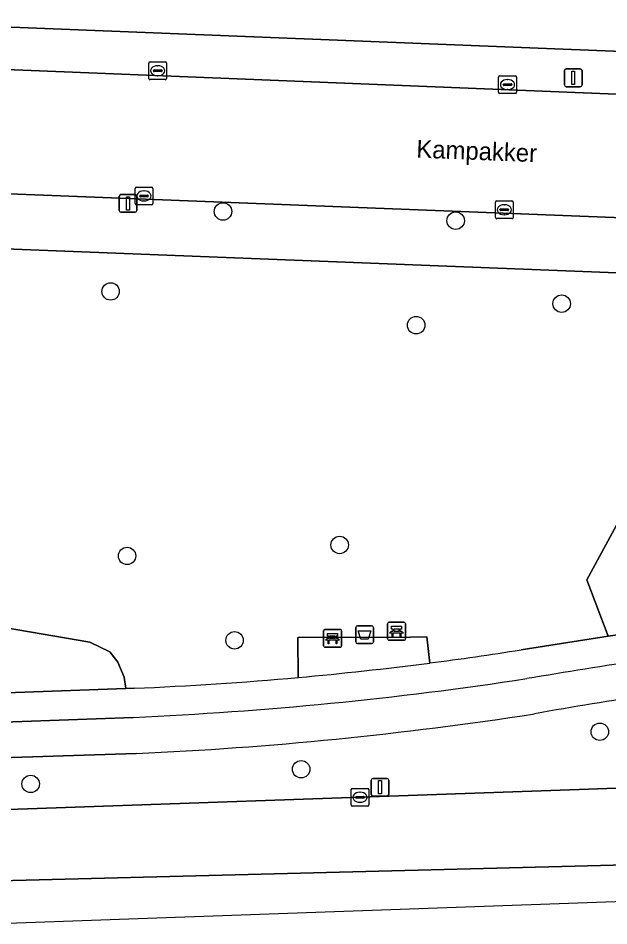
# Model space of a CAD drawing. Extents: x 161354 to 162026, y 386504 to 387460.
# Drawn here: x 161513.1 to 161546.2, y 386509.1 to 386560 of the extents above; entities that cross this region are included whole.
import ezdxf

# ---------------------------------------------------------------- set-up
doc = ezdxf.new("R2010")
doc.units = 0
for name, color, linetype in [('IMGEO_Afvalbak', 7, 'Continuous'), ('IMGEO_Bank', 7, 'Continuous'), ('IMGEO_Berm_groen', 7, 'Continuous'), ('IMGEO_Boom', 7, 'Continuous'), ('IMGEO_Erf', 7, 'Continuous'), ('IMGEO_Fietspad_gesloten', 7, 'Continuous'), ('IMGEO_Groenvoorziening', 7, 'Continuous'), ('IMGEO_Kolk', 7, 'Continuous'), ('IMGEO_Lichtmast', 7, 'Continuous'), ('IMGEO_Openbare_ruimte_label', 7, 'Continuous'), ('IMGEO_Rijbaan_lokaal_open', 7, 'Continuous'), ('IMGEO_Rijbaan_regionaal_gesloten', 7, 'Continuous'), ('IMGEO_Voetpad_open', 7, 'Continuous')]:
    doc.layers.add(name, color=color, linetype=linetype)

msp = doc.modelspace()

# ---------------------------------------------------------------- linework, layer by layer
at = {"layer": 'IMGEO_Afvalbak'}
for p, q in [((161531.971, 386525.044), (161531.971, 386525.844)), ((161531.971, 386525.844), (161531.971, 386525.044)), ((161532.071, 386525.944), (161532.861, 386525.944)), ((161532.861, 386525.944), (161532.071, 386525.944)), ((161532.961, 386525.844), (161532.961, 386525.044)), ((161532.961, 386525.044), (161532.961, 386525.844)), ((161532.861, 386524.944), (161532.071, 386524.944)), ((161532.071, 386524.944), (161532.861, 386524.944))]:
    msp.add_line(p, q, dxfattribs=at)
msp.add_lwpolyline([(161532.114, 386525.658), (161532.818, 386525.658), (161532.669, 386525.188), (161532.263, 386525.188), (161532.114, 386525.658)], dxfattribs=at)
for centre, start, end in [((161532.071, 386525.844), 90, 180), ((161532.071, 386525.844), 90, 180), ((161532.861, 386525.844), 0, 90), ((161532.861, 386525.844), 360, 90), ((161532.071, 386525.044), 180, 270), ((161532.071, 386525.044), 180, 270), ((161532.861, 386525.044), 270, 0), ((161532.861, 386525.044), 270, 0)]:
    msp.add_arc(centre, 0.1, start, end, dxfattribs=at)
at = {"layer": 'IMGEO_Bank'}
for p, q in [((161533.833, 386526.138), (161534.674, 386526.138)), ((161534.674, 386526.138), (161533.833, 386526.138)), ((161530.174, 386524.815), (161530.174, 386525.656)), ((161530.174, 386525.656), (161530.174, 386524.815)), ((161530.249, 386525.74), (161531.09, 386525.74)), ((161531.09, 386525.74), (161530.249, 386525.74)), ((161531.174, 386525.665), (161531.174, 386524.824)), ((161531.174, 386524.824), (161531.174, 386525.665)), ((161533.758, 386525.213), (161533.758, 386526.054)), ((161533.758, 386526.054), (161533.758, 386525.213)), ((161534.067, 386525.644), (161534.067, 386525.75)), ((161534.111, 386525.75), (161534.111, 386525.644)), ((161534.399, 386525.756), (161534.117, 386525.756)), ((161534.117, 386525.638), (161534.399, 386525.638)), ((161534.405, 386525.644), (161534.405, 386525.75)), ((161534.449, 386525.75), (161534.449, 386525.644)), ((161534.758, 386526.063), (161534.758, 386525.222)), ((161534.758, 386525.222), (161534.758, 386526.063)), ((161530.871, 386525.138), (161530.478, 386525.138)), ((161530.483, 386525.246), (161530.483, 386525.352)), ((161530.527, 386525.352), (161530.527, 386525.246)), ((161530.815, 386525.358), (161530.533, 386525.358)), ((161530.533, 386525.24), (161530.815, 386525.24)), ((161530.821, 386525.246), (161530.821, 386525.352)), ((161530.865, 386525.352), (161530.865, 386525.246)), ((161534.683, 386525.138), (161533.842, 386525.138)), ((161533.842, 386525.138), (161534.683, 386525.138)), ((161534.455, 386525.536), (161534.062, 386525.536)), ((161531.099, 386524.74), (161530.258, 386524.74)), ((161530.258, 386524.74), (161531.099, 386524.74))]:
    msp.add_line(p, q, dxfattribs=at)
for points in [[(161534.005, 386525.536), (161533.863, 386525.536), (161533.975, 386525.638), (161534.061, 386525.638)], [(161534.061, 386525.756), (161533.975, 386525.756), (161533.975, 386525.917), (161534.538, 386525.917), (161534.538, 386525.756), (161534.455, 386525.756)], [(161534.455, 386525.638), (161534.538, 386525.638), (161534.65, 386525.536), (161534.511, 386525.536)], [(161530.421, 386525.138), (161530.279, 386525.138), (161530.391, 386525.24), (161530.477, 386525.24)], [(161530.477, 386525.358), (161530.391, 386525.358), (161530.391, 386525.519), (161530.954, 386525.519), (161530.954, 386525.358), (161530.871, 386525.358)], [(161530.471, 386525.131), (161530.471, 386524.924), (161530.428, 386524.924), (161530.428, 386525.131)], [(161530.871, 386525.24), (161530.954, 386525.24), (161531.066, 386525.138), (161530.927, 386525.138)], [(161530.921, 386525.131), (161530.921, 386524.924), (161530.877, 386524.924), (161530.877, 386525.131)], [(161534.055, 386525.529), (161534.055, 386525.322), (161534.012, 386525.322), (161534.012, 386525.529)], [(161534.505, 386525.529), (161534.505, 386525.322), (161534.461, 386525.322), (161534.461, 386525.529)]]:
    msp.add_lwpolyline(points, dxfattribs=at)
for centre, radius, start, end in [((161533.836, 386526.06), 0.0779, 92.4484, 184.2845), ((161533.836, 386526.06), 0.0779, 92.4484, 184.2845), ((161534.68, 386526.06), 0.0779, 2.4484, 94.2845), ((161534.68, 386526.06), 0.0779, 2.4484, 94.2845), ((161530.252, 386525.662), 0.0779, 92.4484, 184.2845), ((161530.252, 386525.662), 0.0779, 92.4484, 184.2845), ((161531.096, 386525.662), 0.0779, 2.4484, 94.2845), ((161531.096, 386525.662), 0.0779, 2.4484, 94.2845), ((161534.06, 386525.749), 0.00671, 2.8957, 87.1043), ((161534.06, 386525.645), 0.00671, 272.8957, 357.1043), ((161534.117, 386525.749), 0.00671, 92.8957, 177.1043), ((161534.117, 386525.645), 0.00671, 182.8957, 267.1043), ((161534.399, 386525.749), 0.00671, 2.8957, 87.1043), ((161534.399, 386525.645), 0.00671, 272.8957, 357.1043), ((161534.456, 386525.749), 0.00671, 92.8957, 177.1043), ((161534.456, 386525.645), 0.00671, 182.8957, 267.1043), ((161530.421, 386525.131), 0.00671, 2.8957, 87.1043), ((161530.478, 386525.131), 0.00671, 92.8957, 177.1043), ((161530.476, 386525.351), 0.00671, 2.8957, 87.1043), ((161530.476, 386525.247), 0.00671, 272.8957, 357.1043), ((161530.533, 386525.351), 0.00671, 92.8957, 177.1043), ((161530.533, 386525.247), 0.00671, 182.8957, 267.1043), ((161530.815, 386525.351), 0.00671, 2.8957, 87.1043), ((161530.815, 386525.247), 0.00671, 272.8957, 357.1043), ((161530.872, 386525.351), 0.00671, 92.8957, 177.1043), ((161530.872, 386525.247), 0.00671, 182.8957, 267.1043), ((161530.87, 386525.131), 0.00671, 2.8957, 87.1043), ((161530.927, 386525.131), 0.00671, 92.8957, 177.1043), ((161533.836, 386525.216), 0.0779, 182.4484, 274.2845), ((161533.836, 386525.216), 0.0779, 182.4484, 274.2845), ((161534.005, 386525.529), 0.00671, 2.8957, 87.1043), ((161534.062, 386525.529), 0.00671, 92.8957, 177.1043), ((161534.454, 386525.529), 0.00671, 2.8957, 87.1043), ((161534.511, 386525.529), 0.00671, 92.8957, 177.1043), ((161534.68, 386525.216), 0.0779, 272.4484, 4.2845), ((161534.68, 386525.216), 0.0779, 272.4484, 4.2845), ((161530.252, 386524.818), 0.0779, 182.4484, 274.2845), ((161530.252, 386524.818), 0.0779, 182.4484, 274.2845), ((161531.096, 386524.818), 0.0779, 272.4484, 4.2845), ((161531.096, 386524.818), 0.0779, 272.4484, 4.2845)]:
    msp.add_arc(centre, radius, start, end, dxfattribs=at)
at = {"layer": 'IMGEO_Berm_groen'}
for points in [[(161431.459, 386518.828), (161417.764, 386518.813), (161386.319, 386518.778), (161396.404, 386514.655), (161417.954, 386515.458), (161435.675, 386516.119), (161444.903, 386515.98), (161463.369, 386514.603), (161481.999, 386514.474), (161500, 386515.21), (161507.69, 386515.477), (161543.963, 386516.739), (161579.775, 386518.037), (161584.476, 386518.298)], [(161519.676, 386518.781), (161507.436, 386518.387), (161500, 386518.147), (161491.216, 386517.887), (161477.961, 386517.486)]]:
    msp.add_lwpolyline(points, dxfattribs=at)
for centre, radius, start, end in [((161580.358, 386308.626), 215.819, 96.765, 100.23849), ((161510.38, 386724.929), 206.357, 272.58196, 278.8133)]:
    msp.add_arc(centre, radius, start, end, dxfattribs=at)
at = {"layer": 'IMGEO_Boom'}
for centre in [(161524.533, 386549.176), (161537.572, 386548.66), (161518.235, 386544.692), (161543.512, 386544.005), (161535.359, 386542.799), (161531.07, 386530.476), (161519.16, 386529.86), (161525.182, 386525.127), (161545.65, 386520), (161528.914, 386517.899), (161513.755, 386517.074)]:
    msp.add_circle(centre, 0.489, dxfattribs=at)
at = {"layer": 'IMGEO_Erf'}
msp.add_lwpolyline([(161500, 386560.017), (161598.914, 386556.074)], dxfattribs=at)
at = {"layer": 'IMGEO_Fietspad_gesloten'}
msp.add_lwpolyline([(161519.493, 386520.809), (161507.034, 386520.355), (161507.436, 386518.387), (161519.676, 386518.781)], dxfattribs=at)
for centre, radius, start, end in [((161609.208, 386119.623), 408.99, 97.66471, 99.52124), ((161510.18, 386728.738), 208.138, 272.56441, 278.67007), ((161580.358, 386308.626), 215.819, 96.765, 100.23849), ((161510.38, 386724.929), 206.357, 272.58196, 278.8133)]:
    msp.add_arc(centre, radius, start, end, dxfattribs=at)
at = {"layer": 'IMGEO_Groenvoorziening'}
for points in [[(161595.433, 386541.246), (161602.987, 386538.947), (161603.247, 386543.507), (161499.936, 386547.558), (161497.644, 386547.873), (161491.273, 386534.461), (161498.426, 386530.057), (161500, 386529.235), (161505.542, 386526.338), (161510.29, 386526.191), (161517.067, 386525.025), (161518.184, 386524.49), (161518.64, 386523.905), (161518.994, 386523.054), (161519.084, 386522.422), (161519.554, 386522.439)], [(161541.234, 386524.591), (161546.114, 386525.354), (161544.917, 386528.512), (161549.184, 386536.378), (161557.662, 386535.762), (161567.289, 386531.721), (161591.465, 386530.65), (161595.433, 386541.246)], [(161567.289, 386531.721), (161557.662, 386535.762), (161549.184, 386536.378), (161544.917, 386528.512), (161546.114, 386525.354), (161554.77, 386526.613)], [(161477.417, 386521.128), (161490.977, 386521.481), (161500, 386521.727), (161506.703, 386521.971), (161519.084, 386522.422), (161518.994, 386523.054), (161518.64, 386523.905), (161518.184, 386524.49), (161517.067, 386525.025), (161510.29, 386526.191), (161505.542, 386526.338), (161500, 386529.235), (161498.426, 386530.057), (161491.273, 386534.461)], [(161528.744, 386523.045), (161528.736, 386525.277), (161535.036, 386525.311), (161535.965, 386525.316), (161536.122, 386523.856)]]:
    msp.add_lwpolyline(points, dxfattribs=at)
for centre, radius, start, end in [((161511.729, 386711.655), 189.376, 277.40058, 278.96317), ((161511.724, 386711.164), 188.888, 272.37571, 275.16967)]:
    msp.add_arc(centre, radius, start, end, dxfattribs=at)
at = {"layer": 'IMGEO_Kolk'}
for p, q in [((161520.374, 386556.642), (161520.374, 386557.494)), ((161520.449, 386557.568), (161521.301, 386557.568)), ((161520.862, 386557.348), (161520.887, 386557.348)), ((161521.375, 386557.494), (161521.375, 386556.642)), ((161520.633, 386557.062), (161520.633, 386557.074)), ((161521.071, 386557.025), (161520.673, 386557.025)), ((161520.676, 386557.111), (161521.074, 386557.111)), ((161520.885, 386556.788), (161520.86, 386556.788)), ((161521.117, 386557.074), (161521.117, 386557.062)), ((161539.976, 386555.865), (161539.976, 386556.717)), ((161540.051, 386556.791), (161540.903, 386556.791)), ((161540.977, 386556.717), (161540.977, 386555.865)), ((161521.301, 386556.568), (161520.449, 386556.568)), ((161540.235, 386556.285), (161540.235, 386556.297)), ((161540.673, 386556.248), (161540.275, 386556.248)), ((161540.278, 386556.334), (161540.676, 386556.334)), ((161540.464, 386556.571), (161540.489, 386556.571)), ((161540.719, 386556.297), (161540.719, 386556.285)), ((161540.903, 386555.791), (161540.051, 386555.791)), ((161540.487, 386556.011), (161540.462, 386556.011)), ((161519.681, 386550.546), (161520.533, 386550.546)), ((161519.606, 386549.62), (161519.606, 386550.472)), ((161519.865, 386550.04), (161519.865, 386550.052)), ((161519.908, 386550.089), (161520.306, 386550.089)), ((161520.094, 386550.326), (161520.119, 386550.326)), ((161520.349, 386550.052), (161520.349, 386550.04)), ((161520.607, 386550.472), (161520.607, 386549.62)), ((161520.533, 386549.546), (161519.681, 386549.546)), ((161520.303, 386550.003), (161519.905, 386550.003)), ((161520.117, 386549.766), (161520.092, 386549.766)), ((161539.797, 386548.847), (161539.797, 386549.699)), ((161539.872, 386549.773), (161540.724, 386549.773)), ((161540.285, 386549.553), (161540.31, 386549.553)), ((161540.798, 386549.699), (161540.798, 386548.847)), ((161540.056, 386549.267), (161540.056, 386549.279)), ((161540.494, 386549.23), (161540.096, 386549.23)), ((161540.099, 386549.316), (161540.497, 386549.316)), ((161540.54, 386549.279), (161540.54, 386549.267)), ((161540.724, 386548.773), (161539.872, 386548.773)), ((161540.308, 386548.993), (161540.283, 386548.993)), ((161531.712, 386515.899), (161531.712, 386516.751)), ((161531.787, 386516.825), (161532.639, 386516.825)), ((161532.2, 386516.605), (161532.225, 386516.605)), ((161532.713, 386516.751), (161532.713, 386515.899)), ((161531.971, 386516.319), (161531.971, 386516.331)), ((161532.409, 386516.282), (161532.011, 386516.282)), ((161532.014, 386516.368), (161532.412, 386516.368)), ((161532.223, 386516.045), (161532.198, 386516.045)), ((161532.455, 386516.331), (161532.455, 386516.319)), ((161532.639, 386515.825), (161531.787, 386515.825))]:
    msp.add_line(p, q, dxfattribs=at)
for points in [[(161520.374, 386556.642), (161520.374, 386557.494)], [(161520.449, 386557.568), (161521.301, 386557.568)], [(161521.375, 386557.494), (161521.375, 386556.642)], [(161539.976, 386555.865), (161539.976, 386556.717)], [(161540.051, 386556.791), (161540.903, 386556.791)], [(161540.977, 386556.717), (161540.977, 386555.865)], [(161521.301, 386556.568), (161520.449, 386556.568)], [(161540.903, 386555.791), (161540.051, 386555.791)], [(161519.681, 386550.546), (161520.533, 386550.546)], [(161519.606, 386549.62), (161519.606, 386550.472)], [(161520.607, 386550.472), (161520.607, 386549.62)], [(161520.533, 386549.546), (161519.681, 386549.546)], [(161539.797, 386548.847), (161539.797, 386549.699)], [(161539.872, 386549.773), (161540.724, 386549.773)], [(161540.798, 386549.699), (161540.798, 386548.847)], [(161540.724, 386548.773), (161539.872, 386548.773)], [(161531.712, 386515.899), (161531.712, 386516.751)], [(161531.787, 386516.825), (161532.639, 386516.825)], [(161532.713, 386516.751), (161532.713, 386515.899)], [(161532.639, 386515.825), (161531.787, 386515.825)]]:
    msp.add_lwpolyline(points, dxfattribs=at)
for centre, radius, start, end in [((161520.451, 386557.492), 0.0765, 91.552, 178.448), ((161520.451, 386557.492), 0.0765, 91.552, 178.448), ((161521.299, 386557.492), 0.0765, 1.552, 88.448), ((161521.299, 386557.492), 0.0765, 1.552, 88.448), ((161520.673, 386557.071), 0.0403, 85.8775, 175.7526), ((161520.67, 386557.061), 0.0366, 178.938, 274.7102), ((161521.074, 386557.068), 0.043, 264.8664, 352.4533), ((161521.078, 386557.073), 0.0386, 1.7309, 96.639), ((161540.053, 386556.715), 0.0765, 91.552, 178.448), ((161540.053, 386556.715), 0.0765, 91.552, 178.448), ((161540.901, 386556.715), 0.0765, 1.552, 88.448), ((161540.901, 386556.715), 0.0765, 1.552, 88.448), ((161520.451, 386556.644), 0.0765, 181.552, 268.448), ((161520.451, 386556.644), 0.0765, 181.552, 268.448), ((161521.299, 386556.644), 0.0765, 271.552, 358.448), ((161521.299, 386556.644), 0.0765, 271.552, 358.448), ((161540.275, 386556.294), 0.0403, 85.8775, 175.7526), ((161540.272, 386556.284), 0.0366, 178.938, 274.7102), ((161540.676, 386556.291), 0.043, 264.8664, 352.4533), ((161540.68, 386556.296), 0.0386, 1.7309, 96.639), ((161540.053, 386555.867), 0.0765, 181.552, 268.448), ((161540.053, 386555.867), 0.0765, 181.552, 268.448), ((161540.901, 386555.867), 0.0765, 271.552, 358.448), ((161540.901, 386555.867), 0.0765, 271.552, 358.448), ((161519.683, 386550.47), 0.0765, 91.552, 178.448), ((161519.683, 386550.47), 0.0765, 91.552, 178.448), ((161520.531, 386550.47), 0.0765, 1.552, 88.448), ((161520.531, 386550.47), 0.0765, 1.552, 88.448), ((161519.905, 386550.049), 0.0403, 85.8775, 175.7526), ((161519.902, 386550.039), 0.0366, 178.938, 274.7102), ((161520.306, 386550.046), 0.043, 264.8664, 352.4533), ((161520.31, 386550.051), 0.0386, 1.7309, 96.639), ((161519.683, 386549.622), 0.0765, 181.552, 268.448), ((161519.683, 386549.622), 0.0765, 181.552, 268.448), ((161520.531, 386549.622), 0.0765, 271.552, 358.448), ((161520.531, 386549.622), 0.0765, 271.552, 358.448), ((161539.874, 386549.697), 0.0765, 91.552, 178.448), ((161539.874, 386549.697), 0.0765, 91.552, 178.448), ((161540.722, 386549.697), 0.0765, 1.552, 88.448), ((161540.722, 386549.697), 0.0765, 1.552, 88.448), ((161540.096, 386549.276), 0.0403, 85.8775, 175.7526), ((161540.093, 386549.266), 0.0366, 178.938, 274.7102), ((161540.497, 386549.273), 0.043, 264.8664, 352.4533), ((161540.501, 386549.278), 0.0386, 1.7309, 96.639), ((161539.874, 386548.849), 0.0765, 181.552, 268.448), ((161539.874, 386548.849), 0.0765, 181.552, 268.448), ((161540.722, 386548.849), 0.0765, 271.552, 358.448), ((161540.722, 386548.849), 0.0765, 271.552, 358.448), ((161531.789, 386516.749), 0.0765, 91.552, 178.448), ((161531.789, 386516.749), 0.0765, 91.552, 178.448), ((161532.637, 386516.749), 0.0765, 1.552, 88.448), ((161532.637, 386516.749), 0.0765, 1.552, 88.448), ((161532.011, 386516.328), 0.0403, 85.8775, 175.7526), ((161532.008, 386516.318), 0.0366, 178.938, 274.7102), ((161532.412, 386516.325), 0.043, 264.8664, 352.4533), ((161532.416, 386516.33), 0.0386, 1.7309, 96.639), ((161531.789, 386515.901), 0.0765, 181.552, 268.448), ((161531.789, 386515.901), 0.0765, 181.552, 268.448), ((161532.637, 386515.901), 0.0765, 271.552, 358.448), ((161532.637, 386515.901), 0.0765, 271.552, 358.448)]:
    msp.add_arc(centre, radius, start, end, dxfattribs=at)
for centre, major_axis, ratio, start_param, end_param in [((161520.861, 386557.068), (-0.387, 0.002), 0.722429, 4.712389, 7.853982), ((161520.886, 386557.068), (-0.39, 0.002), 0.717154, 1.570796, 4.712389), ((161540.463, 386556.291), (-0.387, 0.002), 0.722429, 4.712389, 7.853982), ((161540.488, 386556.291), (-0.39, 0.002), 0.717154, 1.570796, 4.712389), ((161520.093, 386550.046), (-0.387, 0.002), 0.722429, 4.712389, 7.853982), ((161520.118, 386550.046), (-0.39, 0.002), 0.717154, 1.570796, 4.712389), ((161540.284, 386549.273), (-0.387, 0.002), 0.722429, 4.712389, 7.853982), ((161540.309, 386549.273), (-0.39, 0.002), 0.717154, 1.570796, 4.712389), ((161532.199, 386516.325), (-0.387, 0.002), 0.722429, 4.712389, 7.853982), ((161532.224, 386516.325), (-0.39, 0.002), 0.717154, 1.570796, 4.712389)]:
    msp.add_ellipse(centre, major_axis=major_axis, ratio=ratio, start_param=start_param, end_param=end_param, dxfattribs=at)
at = {"layer": 'IMGEO_Lichtmast'}
for p, q in [((161543.764, 386557.175), (161544.554, 386557.175)), ((161544.554, 386557.175), (161543.764, 386557.175)), ((161543.664, 386556.275), (161543.664, 386557.075)), ((161543.664, 386557.075), (161543.664, 386556.275)), ((161544.654, 386557.075), (161544.654, 386556.275)), ((161544.654, 386556.275), (161544.654, 386557.075)), ((161544.554, 386556.175), (161543.764, 386556.175)), ((161543.764, 386556.175), (161544.554, 386556.175)), ((161518.716, 386549.229), (161518.716, 386550.029)), ((161518.716, 386550.029), (161518.716, 386549.229)), ((161518.816, 386550.129), (161519.606, 386550.129)), ((161519.606, 386550.129), (161518.816, 386550.129)), ((161519.706, 386550.029), (161519.706, 386549.229)), ((161519.706, 386549.229), (161519.706, 386550.029)), ((161519.606, 386549.129), (161518.816, 386549.129)), ((161518.816, 386549.129), (161519.606, 386549.129)), ((161532.837, 386516.488), (161532.837, 386517.288)), ((161532.837, 386517.288), (161532.837, 386516.488)), ((161532.937, 386517.388), (161533.727, 386517.388)), ((161533.727, 386517.388), (161532.937, 386517.388)), ((161533.827, 386517.288), (161533.827, 386516.488)), ((161533.827, 386516.488), (161533.827, 386517.288)), ((161533.727, 386516.388), (161532.937, 386516.388)), ((161532.937, 386516.388), (161533.727, 386516.388))]:
    msp.add_line(p, q, dxfattribs=at)
for points in [[(161544.084, 386557.05), (161544.234, 386557.05), (161544.234, 386556.3), (161544.084, 386556.3), (161544.084, 386557.05)], [(161519.136, 386550.004), (161519.286, 386550.004), (161519.286, 386549.254), (161519.136, 386549.254), (161519.136, 386550.004)], [(161533.257, 386517.263), (161533.407, 386517.263), (161533.407, 386516.513), (161533.257, 386516.513), (161533.257, 386517.263)]]:
    msp.add_lwpolyline(points, dxfattribs=at)
for centre, start, end in [((161543.764, 386557.075), 90, 180), ((161543.764, 386557.075), 90, 180), ((161544.554, 386557.075), 0, 90), ((161544.554, 386557.075), 360, 90), ((161543.764, 386556.275), 180, 270), ((161543.764, 386556.275), 180, 270), ((161544.554, 386556.275), 270, 0), ((161544.554, 386556.275), 270, 0), ((161518.816, 386550.029), 90, 180), ((161518.816, 386550.029), 90, 180), ((161519.606, 386550.029), 0, 90), ((161519.606, 386550.029), 360, 90), ((161518.816, 386549.229), 180, 270), ((161518.816, 386549.229), 180, 270), ((161519.606, 386549.229), 270, 0), ((161519.606, 386549.229), 270, 0), ((161532.937, 386517.288), 90, 180), ((161532.937, 386517.288), 90, 180), ((161533.727, 386517.288), 0, 90), ((161533.727, 386517.288), 360, 90), ((161532.937, 386516.488), 180, 270), ((161532.937, 386516.488), 180, 270), ((161533.727, 386516.488), 270, 0), ((161533.727, 386516.488), 270, 0)]:
    msp.add_arc(centre, 0.1, start, end, dxfattribs=at)
at = {"layer": 'IMGEO_Rijbaan_lokaal_open'}
for points in [[(161599.714, 386553.61), (161499.912, 386557.647)], [(161497.521, 386550.877), (161500.134, 386550.654), (161599.434, 386546.759), (161599.714, 386553.61)]]:
    msp.add_lwpolyline(points, dxfattribs=at)
at = {"layer": 'IMGEO_Rijbaan_regionaal_gesloten'}
for points in [[(161584.476, 386518.298), (161579.775, 386518.037), (161543.963, 386516.739), (161507.69, 386515.477), (161507.615, 386511.531), (161544.248, 386512.462), (161557.184, 386512.791)], [(161508.233, 386509.117), (161546.515, 386510.489), (161555.386, 386512.427), (161557.184, 386512.791), (161544.248, 386512.462), (161507.615, 386511.531)]]:
    msp.add_lwpolyline(points, dxfattribs=at)
at = {"layer": 'IMGEO_Voetpad_open'}
for points in [[(161598.914, 386556.074), (161500, 386560.017)], [(161499.912, 386557.647), (161599.714, 386553.61)], [(161603.009, 386546.619), (161599.434, 386546.759), (161500.134, 386550.654), (161497.521, 386550.877)], [(161497.644, 386547.873), (161499.936, 386547.558), (161603.247, 386543.507), (161602.987, 386538.947), (161602.603, 386528.678), (161604.637, 386528.831), (161604.932, 386529.157)], [(161554.77, 386526.613), (161546.114, 386525.354), (161541.234, 386524.591)], [(161536.122, 386523.856), (161535.965, 386525.316), (161535.036, 386525.311), (161528.736, 386525.277), (161528.744, 386523.045)], [(161519.554, 386522.439), (161519.084, 386522.422), (161506.703, 386521.971), (161507.034, 386520.355), (161519.493, 386520.809)]]:
    msp.add_lwpolyline(points, dxfattribs=at)
for centre, radius, start, end in [((161511.729, 386711.655), 189.376, 277.40058, 278.96317), ((161609.208, 386119.623), 408.99, 97.66471, 99.52124), ((161511.794, 386711.215), 188.932, 275.1473, 277.39839), ((161511.794, 386711.215), 188.932, 275.1473, 277.39839), ((161510.18, 386728.738), 208.138, 272.56441, 278.67007), ((161511.724, 386711.164), 188.888, 272.37571, 275.16967)]:
    msp.add_arc(centre, radius, start, end, dxfattribs=at)

# ---------------------------------------------------------------- texts
at = {"layer": 'IMGEO_Openbare_ruimte_label'}
msp.add_text('Kampakker', height=1, rotation=357.8216, dxfattribs=at).set_placement((161535.356, 386552.197))

doc.saveas('drawing.dxf')
